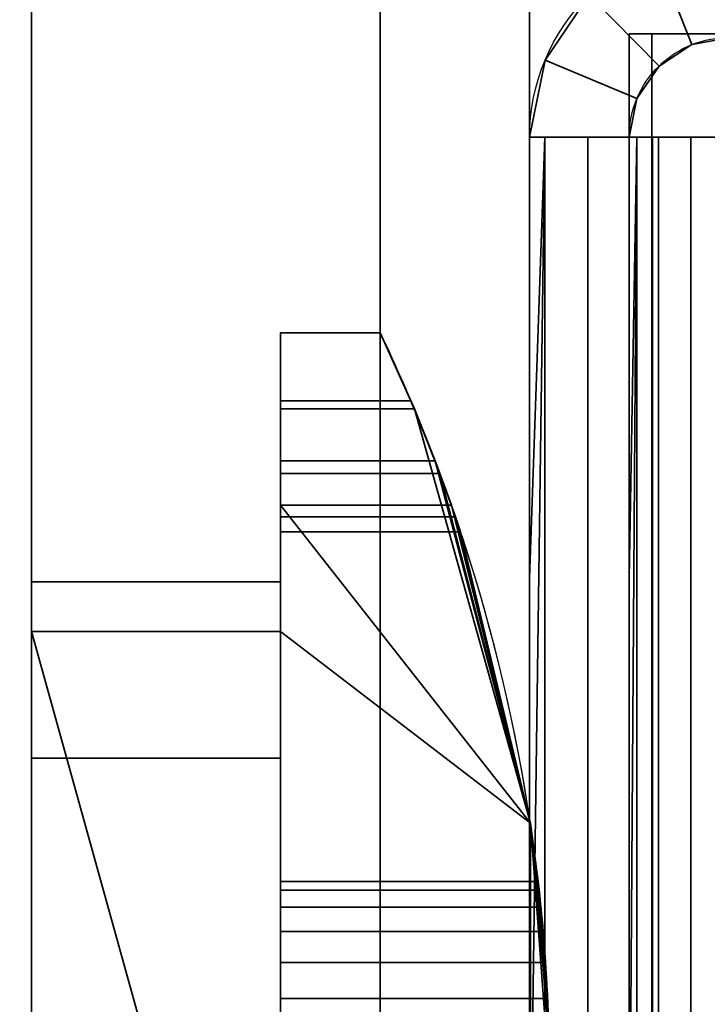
# Model space of a CAD drawing. Header units: millimetres. Extents: x -603 to 3703, y -120 to 193.
# Tile 571 of 656: x 1984 to 1991, y -26 to -16. Entities that reach past the tile are written whole.
import ezdxf

# ---------------------------------------------------------------- set-up
doc = ezdxf.new("R2010")
doc.units = ezdxf.units.MM
doc.layers.add('152', color=7, linetype='Continuous', true_color=0xffffff)

# ---------------------------------------------------------------- blocks, each defined once
blk = doc.blocks.new('UG_SURFACE_002')
at = {"layer": '152', "color": 252, "linetype": 'Continuous', "lineweight": 35}
for points in [[(2177.5, -35, 2213.0001), (2177.5, 174.4, 2213.0001), (822.5, 174.4, 2213.0001), (822.5, -35, 2213.0001)], [(972.5, -35, 2063), (972.5, 174.4, 2063), (2027.4999, 174.4, 2063), (2027.4999, -35, 2063)]]:
    blk.add_3dface(points, dxfattribs=at)
blk = doc.blocks.new('UG_SURFACE_085')
at = {"layer": '152', "color": 43, "linetype": 'Continuous', "lineweight": 35}
for points in [[(1016, -49, 2017), (1984, -49, 2017), (1984, 0, 2017), (1016, 0, 2017)], [(1984, 0, 2), (1984, 0, 2017), (1984, -22, 27), (1984, -22, 25)], [(1984, 0, 2017), (1984, -49, 2017), (1984, -32, 27), (1984, -22, 27)], [(1984, 0, 2), (1984, -22, 25), (1984, -22.5, 24)], [(1984, -22.5, 24), (1984, -22.5, 14), (1984, -2), (1984, 0, 2)], [(1016, -47), (1016, -2), (1984, -2), (1984, -47)], [(1984, -47), (1984, -2), (1984, -22.5, 14), (1984, -31.5, 14)], [(1987.8434, -20.2654, 15.8478), (1986.5, -20.2654, 15.8478), (1986.5, -19.5, 16), (1987.5, -19.5, 16)], [(1987.5, -19.5, 27), (1986.5, -19.5, 27), (1986.5, -20.184, 27.1206), (1987.8089, -20.184, 27.1206)], [(1987.5, -19.5, 27), (1987.5, -19.5, 16), (1986.5, -19.5, 16), (1986.5, -19.5, 27)], [(1986.5, -19.5, 27), (1986.5, -22.5, 24), (1986.5, -22, 25)], [(1986.5, -20.184, 27.1206), (1986.5, -19.5, 27), (1986.5, -22, 25)], [(1986.5, -22.5, 24), (1986.5, -19.5, 27), (1986.5, -19.5, 16), (1986.5, -20.2654, 15.8478)], [(1987.8089, -20.184, 27.1206), (1987.8434, -20.2654, 15.8478), (1987.5, -19.5, 16)], [(1987.5, -19.5, 16), (1987.5, -19.5, 27), (1987.8089, -20.184, 27.1206)], [(1987.8089, -20.184, 27.1206), (1986.5, -20.184, 27.1206), (1986.5, -20.7856, 27.4679), (1988.052, -20.7856, 27.4679)], [(1986.5, -20.7856, 27.4679), (1986.5, -20.184, 27.1206), (1986.5, -22, 25)], [(1988.1006, -20.9142, 15.4142), (1986.5, -20.9142, 15.4142), (1986.5, -20.2654, 15.8478), (1987.8434, -20.2654, 15.8478)], [(1986.5, -22.5, 24), (1986.5, -20.2654, 15.8478), (1986.5, -20.9142, 15.4142)], [(1987.8089, -20.184, 27.1206), (1988.052, -20.7856, 27.4679), (1987.8434, -20.2654, 15.8478)], [(1989.0083, -24.4247, 28), (1987.8434, -20.2654, 15.8478), (1988.052, -20.7856, 27.4679)], [(1989.0083, -24.4247, 28), (1988.1006, -20.9142, 15.4142), (1987.8434, -20.2654, 15.8478)], [(1988.052, -20.7856, 27.4679), (1986.5, -20.7856, 27.4679), (1986.5, -21.232, 28), (1988.2158, -21.232, 28)], [(1986.5, -22, 25), (1986.5, -22, 27), (1986.5, -21.232, 28), (1986.5, -20.7856, 27.4679)], [(1988.052, -20.7856, 27.4679), (1988.2158, -21.232, 28), (1989.0083, -24.4247, 28)], [(1988.256, -21.3478, 14.7654), (1986.5, -21.3478, 14.7654), (1986.5, -20.9142, 15.4142), (1988.1006, -20.9142, 15.4142)], [(1986.5, -20.9142, 15.4142), (1986.5, -21.3478, 14.7654), (1986.5, -22.5, 14), (1986.5, -22.5, 24)], [(1988.256, -21.3478, 14.7654), (1988.1006, -20.9142, 15.4142), (1989.0083, -24.4247, 28)], [(1986.5, -21.232, 28), (1986.5, -32.7679, 28), (1989.0083, -29.5753, 28), (1989.0083, -24.4247, 28)], [(1989.0083, -24.4247, 28), (1988.2158, -21.232, 28), (1986.5, -21.232, 28)], [(1986.5, -32.7679, 28), (1986.5, -21.232, 28), (1986.5, -22, 27), (1986.5, -32, 27)], [(1988.3076, -21.5, 14), (1986.5, -21.5, 14), (1986.5, -21.3478, 14.7654), (1988.256, -21.3478, 14.7654)], [(1986.5, -21.3478, 14.7654), (1986.5, -21.5, 14), (1986.5, -22.5, 14)], [(1989.0083, -24.4247, 28), (1989.0083, -24.4247, 14), (1988.256, -21.3478, 14.7654)], [(1989.0083, -24.4247, 14), (1988.3076, -21.5, 14), (1988.256, -21.3478, 14.7654)], [(1986.5, -22.5, 14), (1986.5, -21.5, 14), (1988.3076, -21.5, 14), (1989.0083, -24.4247, 14)], [(1984, -22, 27), (1984, -32, 27), (1986.5, -32, 27), (1986.5, -22, 27)], [(1984, -22, 25), (1984, -22, 27), (1986.5, -22, 27), (1986.5, -22, 25)], [(1984, -23.7724, 25), (1984, -22, 25), (1986.5, -22, 25), (1986.5, -23.7724, 25)], [(1984, -22, 25), (1984, -23.7724, 25), (1984, -23.7724, 24), (1984, -22.5, 24)], [(1986.5, -22.5, 24), (1986.5, -23.7724, 24), (1986.5, -23.7724, 25), (1986.5, -22, 25)], [(1986.5, -31.5, 14), (1984, -22.5, 14), (1986.5, -22.5, 14)], [(1986.5, -31.5, 14), (1984, -31.5, 14), (1984, -22.5, 14)], [(1984, -22.5, 24), (1984, -23.7724, 24), (1986.5, -23.7724, 24), (1986.5, -22.5, 24)], [(1984, -22.5, 14), (1984, -22.5, 24), (1986.5, -22.5, 24), (1986.5, -22.5, 14)], [(1986.5, -22.5, 14), (1989.0083, -24.4247, 14), (1989.0083, -29.5753, 14), (1986.5, -31.5, 14)], [(1984, -23.7724, 24), (1984, -23.7724, 25), (1986.5, -23.7724, 25), (1986.5, -23.7724, 24)], [(1989.0083, -24.4247, 28), (1989.0957, -25.0979, 22.118), (1989.0859, -25.011, 21.2909)], [(1989.2, -27, 23.5), (1989.0083, -24.4247, 28), (1989.0083, -29.5753, 28)], [(1989.2, -27, 23.5), (1989.1809, -26.1865, 23.3271), (1989.0083, -24.4247, 28)], [(1989.1809, -26.1865, 23.3271), (1989.1363, -25.5137, 22.8383), (1989.0083, -24.4247, 28)], [(1989.1363, -25.5137, 22.8383), (1989.0957, -25.0979, 22.118), (1989.0083, -24.4247, 28)], [(1989.0083, -24.4247, 14), (1989.1602, -25.8244, 19.882), (1989.195, -26.5842, 19.5437)], [(1989.195, -26.5842, 19.5437), (1989.195, -27.4158, 19.5437), (1989.0083, -29.5753, 14), (1989.0083, -24.4247, 14)], [(1989.0083, -24.4247, 14), (1989.0859, -25.011, 21.2909), (1989.1136, -25.2679, 20.5)], [(1989.1136, -25.2679, 20.5), (1989.1602, -25.8244, 19.882), (1989.0083, -24.4247, 14)], [(1989.0859, -25.011, 21.2909), (1989.0083, -24.4247, 14), (1989.0083, -24.4247, 28)], [(1986.5, -25.2679, 20.5), (1986.5, -25.011, 21.2909), (1986.5, -25.0979, 22.118), (1986.5, -27, 21.5)], [(1989.0957, -25.0979, 22.118), (1986.5, -25.0979, 22.118), (1986.5, -25.011, 21.2909), (1989.0859, -25.011, 21.2909)], [(1989.0859, -25.011, 21.2909), (1986.5, -25.011, 21.2909), (1986.5, -25.2679, 20.5), (1989.1136, -25.2679, 20.5)], [(1986.5, -25.0979, 22.118), (1986.5, -25.5137, 22.8383), (1986.5, -26.1865, 23.3271), (1986.5, -27, 21.5)], [(1989.1363, -25.5137, 22.8383), (1986.5, -25.5137, 22.8383), (1986.5, -25.0979, 22.118), (1989.0957, -25.0979, 22.118)], [(1986.5, -26.5842, 19.5437), (1986.5, -25.8244, 19.882), (1986.5, -25.2679, 20.5), (1986.5, -27, 21.5)], [(1989.1136, -25.2679, 20.5), (1986.5, -25.2679, 20.5), (1986.5, -25.8244, 19.882), (1989.1602, -25.8244, 19.882)], [(1989.1809, -26.1865, 23.3271), (1986.5, -26.1865, 23.3271), (1986.5, -25.5137, 22.8383), (1989.1363, -25.5137, 22.8383)], [(1989.1602, -25.8244, 19.882), (1986.5, -25.8244, 19.882), (1986.5, -26.5842, 19.5437), (1989.195, -26.5842, 19.5437)], [(1986.5, -26.1865, 23.3271), (1986.5, -27, 23.5), (1986.5, -27.8135, 23.3271), (1986.5, -27, 21.5)], [(1989.2, -27, 23.5), (1986.5, -27, 23.5), (1986.5, -26.1865, 23.3271), (1989.1809, -26.1865, 23.3271)]]:
    blk.add_3dface(points, dxfattribs=at)
blk = doc.blocks.new('UG_SURFACE_089')
at = {"layer": '152', "color": 252, "linetype": 'Continuous', "lineweight": 35}
for points in [[(1011, -46.92, 2022.5), (1989, -46.92, 2022.5), (1989, 14.42, 2022.5), (1011, 14.42, 2022.5)], [(1012.5, -46.92, 2020.9999), (1012.5, 14.42, 2020.9999), (1987.5, 14.42, 2020.9999), (1987.5, -46.92, 2020.9999)], [(1989, 14.42, 2022.5), (1989, -46.92, 2022.5), (1987.5, -46.92, 2020.9999), (1987.5, 14.42, 2020.9999)]]:
    blk.add_3dface(points, dxfattribs=at)
blk = doc.blocks.new('UG_SURFACE_090')
at = {"layer": '152', "color": 252, "linetype": 'Continuous', "lineweight": 35}
for points in [[(1987.5, -46.92, 2020.9999), (1987.5, 14.42, 2020.9999), (1987.5, 14.42, -7), (1987.5, -46.92, -7)], [(1987.5, -46.92, -7), (1987.5, 14.42, -7), (1989, 14.42, -7), (1989, -46.92, -7)], [(1989, -46.92, 2022.5), (1989, 14.42, 2022.5), (1987.5, 14.42, 2020.9999), (1987.5, -46.92, 2020.9999)], [(1989, -46.92, 2022.5), (1989, -46.92, -7), (1989, 14.42, -7), (1989, 14.42, 2022.5)]]:
    blk.add_3dface(points, dxfattribs=at)
blk = doc.blocks.new('UG_SURFACE_105')
at = {"layer": '152', "color": 252, "linetype": 'Continuous', "lineweight": 35}
for points in [[(1990.2589, -15.6776, 1712), (1991.0349, -15.5355, 1712), (1991.0175, -16.5354, 1712), (1990.6294, -16.6064, 1712)], [(1990.6294, -16.6064, 1848), (1991.0175, -16.5354, 1848), (1991.0349, -15.5355, 1848), (1990.2589, -15.6776, 1848)], [(1989.5982, -16.1087, 1712), (1990.2589, -15.6776, 1712), (1990.6294, -16.6064, 1712), (1990.2991, -16.822, 1712)], [(1990.2991, -16.822, 1848), (1990.6294, -16.6064, 1848), (1990.2589, -15.6776, 1848), (1989.5982, -16.1087, 1848)], [(1989.1557, -16.7618, 1712), (1989.1557, -16.7618, 1848), (1989.5982, -16.1087, 1848), (1989.5982, -16.1087, 1712)], [(1990.2991, -16.822, 1712), (1990.0779, -17.1485, 1712), (1989.1557, -16.7618, 1712), (1989.5982, -16.1087, 1712)], [(1989.5982, -16.1087, 1848), (1989.1557, -16.7618, 1848), (1990.0779, -17.1485, 1848), (1990.2991, -16.822, 1848)], [(1990.6294, -16.6064, 1712), (1990.6294, -16.6064, 1848), (1990.2991, -16.822, 1848), (1990.2991, -16.822, 1712)], [(1991.0175, -16.5354, 1712), (1991.0175, -16.5354, 1848), (1990.6294, -16.6064, 1848), (1990.6294, -16.6064, 1712)], [(1989.1557, -16.7618, 1848), (1989, -17.5352, 1818.2499), (1989, -17.5352, 1828.3499)], [(1989.1557, -16.7618, 1848), (1989, -17.5352, 1794), (1989, -17.5352, 1818.2499)], [(1989.1557, -16.7618, 1848), (1989.1557, -16.7618, 1712), (1989, -17.5352, 1766), (1989, -17.5352, 1794)], [(1989.1557, -16.7618, 1712), (1989, -17.5352, 1741.75), (1989, -17.5352, 1766)], [(1989.1557, -16.7618, 1712), (1989, -17.5352, 1731.65), (1989, -17.5352, 1741.75)], [(1989.1557, -16.7618, 1712), (1989, -17.5352, 1715.1999), (1989, -17.5352, 1731.65)], [(1989.1557, -16.7618, 1712), (1989, -17.5352, 1712), (1989, -17.5352, 1715.1999)], [(1989, -17.5352, 1828.3499), (1989, -17.5352, 1848), (1989.1557, -16.7618, 1848)], [(1990.0779, -17.1485, 1712), (1990, -17.5352, 1712), (1989, -17.5352, 1712), (1989.1557, -16.7618, 1712)], [(1989.1557, -16.7618, 1848), (1989, -17.5352, 1848), (1990, -17.5352, 1848), (1990.0779, -17.1485, 1848)], [(1990.2991, -16.822, 1712), (1990.2991, -16.822, 1848), (1990.0779, -17.1485, 1848), (1990.0779, -17.1485, 1712)], [(1990.0779, -17.1485, 1712), (1990, -17.5352, 1731.65), (1990, -17.5352, 1715.1999)], [(1990.0779, -17.1485, 1712), (1990, -17.5352, 1741.75), (1990, -17.5352, 1731.65)], [(1990.0779, -17.1485, 1712), (1990, -17.5352, 1766), (1990, -17.5352, 1741.75)], [(1990.0779, -17.1485, 1712), (1990.0779, -17.1485, 1848), (1990, -17.5352, 1794), (1990, -17.5352, 1766)], [(1990.0779, -17.1485, 1848), (1990, -17.5352, 1818.2499), (1990, -17.5352, 1794)], [(1990.0779, -17.1485, 1848), (1990, -17.5352, 1828.3499), (1990, -17.5352, 1818.2499)], [(1990.0779, -17.1485, 1848), (1990, -17.5352, 1848), (1990, -17.5352, 1828.3499)], [(1990, -17.5352, 1715.1999), (1990, -17.5352, 1712), (1990.0779, -17.1485, 1712)], [(1989, -21.9676, 1848), (1989, -17.5352, 1848), (1989, -17.5352, 1828.3499), (1989, -21.9676, 1828.3499)], [(1989, -21.9676, 1828.3499), (1989, -17.5352, 1828.3499), (1989, -17.5352, 1818.2499), (1989, -21.9676, 1818.2499)], [(1989, -21.9676, 1818.2499), (1989, -17.5352, 1818.2499), (1989, -17.5352, 1794), (1989, -21.9676, 1794)], [(1989, -21.9676, 1794), (1989, -17.5352, 1794), (1989, -17.5352, 1766), (1989, -21.9676, 1766)], [(1989, -21.9676, 1766), (1989, -17.5352, 1766), (1989, -17.5352, 1741.75), (1989, -21.9676, 1741.75)], [(1989, -21.9676, 1741.75), (1989, -17.5352, 1741.75), (1989, -17.5352, 1731.65), (1989, -21.9676, 1731.65)], [(1989, -21.9676, 1731.65), (1989, -17.5352, 1731.65), (1989, -17.5352, 1715.1999), (1989, -21.9676, 1715.1999)], [(1989, -21.9676, 1715.1999), (1989, -17.5352, 1715.1999), (1989, -17.5352, 1712), (1989, -21.9676, 1712)], [(1989.1522, -46.5, 1848.7654), (1989.1522, -17.5352, 1848.7654), (1989, -28.75, 1848), (1989, -35, 1848)], [(1989.1522, -17.5352, 1848.7654), (1989, -21.9676, 1848), (1989, -28.75, 1848)], [(1989.1522, -17.5352, 1848.7654), (1989, -17.5352, 1848), (1989, -21.9676, 1848)], [(1990.0761, -17.5352, 1848.3827), (1990, -17.5352, 1848), (1989, -17.5352, 1848), (1989.1522, -17.5352, 1848.7654)], [(1989.1522, -17.5352, 1711.2347), (1989, -28.75, 1712), (1989, -21.9676, 1712)], [(1989.1522, -17.5352, 1711.2347), (1989.1522, -46.5, 1711.2347), (1989, -35, 1712), (1989, -28.75, 1712)], [(1989, -21.9676, 1712), (1989, -17.5352, 1712), (1989.1522, -17.5352, 1711.2347)], [(1989.1522, -17.5352, 1711.2347), (1989, -17.5352, 1712), (1990, -17.5352, 1712), (1990.0761, -17.5352, 1711.6174)], [(1989.1522, -17.5352, 1848.7654), (1989.1522, -46.5, 1848.7654), (1989.5858, -46.5, 1849.4142), (1989.5858, -17.5352, 1849.4142)], [(1989.1522, -17.5352, 1848.7654), (1989.5858, -17.5352, 1849.4142), (1990.2929, -17.5352, 1848.7071), (1990.0761, -17.5352, 1848.3827)], [(1989.1522, -46.5, 1711.2347), (1989.1522, -17.5352, 1711.2347), (1989.5858, -17.5352, 1710.5858), (1989.5858, -46.5, 1710.5858)], [(1990.0761, -17.5352, 1711.6174), (1990.2929, -17.5352, 1711.2929), (1989.5858, -17.5352, 1710.5858), (1989.1522, -17.5352, 1711.2347)], [(1989.5858, -17.5352, 1849.4142), (1989.5858, -46.5, 1849.4142), (1990.2346, -46.5, 1849.8478), (1990.2346, -17.5352, 1849.8478)], [(1990.6173, -17.5352, 1848.9239), (1990.2929, -17.5352, 1848.7071), (1989.5858, -17.5352, 1849.4142), (1990.2346, -17.5352, 1849.8478)], [(1989.5858, -46.5, 1710.5858), (1989.5858, -17.5352, 1710.5858), (1990.2346, -17.5352, 1710.1523), (1990.2346, -46.5, 1710.1523)], [(1990.2346, -17.5352, 1710.1523), (1989.5858, -17.5352, 1710.5858), (1990.2929, -17.5352, 1711.2929), (1990.6173, -17.5352, 1711.0761)], [(1990.0761, -17.5352, 1848.3827), (1990, -28.75, 1848), (1990, -21.9676, 1848)], [(1990.0761, -17.5352, 1848.3827), (1990.0761, -46.5, 1848.3827), (1990, -35, 1848), (1990, -28.75, 1848)], [(1990, -21.9676, 1848), (1990, -17.5352, 1848), (1990.0761, -17.5352, 1848.3827)], [(1990, -21.9676, 1712), (1990, -17.5352, 1712), (1990, -17.5352, 1715.1999), (1990, -21.9676, 1715.1999)], [(1990, -21.9676, 1715.1999), (1990, -17.5352, 1715.1999), (1990, -17.5352, 1731.65), (1990, -21.9676, 1731.65)], [(1990, -21.9676, 1731.65), (1990, -17.5352, 1731.65), (1990, -17.5352, 1741.75), (1990, -21.9676, 1741.75)], [(1990, -21.9676, 1741.75), (1990, -17.5352, 1741.75), (1990, -17.5352, 1766), (1990, -21.9676, 1766)], [(1990, -21.9676, 1766), (1990, -17.5352, 1766), (1990, -17.5352, 1794), (1990, -21.9676, 1794)], [(1990, -21.9676, 1794), (1990, -17.5352, 1794), (1990, -17.5352, 1818.2499), (1990, -21.9676, 1818.2499)], [(1990, -21.9676, 1818.2499), (1990, -17.5352, 1818.2499), (1990, -17.5352, 1828.3499), (1990, -21.9676, 1828.3499)], [(1990, -21.9676, 1828.3499), (1990, -17.5352, 1828.3499), (1990, -17.5352, 1848), (1990, -21.9676, 1848)], [(1990.0761, -46.5, 1711.6174), (1990.0761, -17.5352, 1711.6174), (1990, -28.75, 1712), (1990, -35, 1712)], [(1990.0761, -17.5352, 1711.6174), (1990, -21.9676, 1712), (1990, -28.75, 1712)], [(1990.0761, -17.5352, 1711.6174), (1990, -17.5352, 1712), (1990, -21.9676, 1712)], [(1990.2929, -17.5352, 1848.7071), (1990.2929, -46.5, 1848.7071), (1990.0761, -46.5, 1848.3827), (1990.0761, -17.5352, 1848.3827)], [(1990.2929, -46.5, 1711.2929), (1990.2929, -17.5352, 1711.2929), (1990.0761, -17.5352, 1711.6174), (1990.0761, -46.5, 1711.6174)], [(1990.2346, -17.5352, 1849.8478), (1990.2346, -46.5, 1849.8478), (1991.0001, -46.5, 1850), (1991.0001, -17.5352, 1850)], [(1991.0001, -17.5352, 1849), (1990.6173, -17.5352, 1848.9239), (1990.2346, -17.5352, 1849.8478), (1991.0001, -17.5352, 1850)], [(1990.2346, -46.5, 1710.1523), (1990.2346, -17.5352, 1710.1523), (1991.0001, -17.5352, 1710), (1991.0001, -46.5, 1710)], [(1991.0001, -17.5352, 1710), (1990.2346, -17.5352, 1710.1523), (1990.6173, -17.5352, 1711.0761), (1991.0001, -17.5352, 1711)], [(1990.6173, -17.5352, 1848.9239), (1990.6173, -46.5, 1848.9239), (1990.2929, -46.5, 1848.7071), (1990.2929, -17.5352, 1848.7071)], [(1990.6173, -46.5, 1711.0761), (1990.6173, -17.5352, 1711.0761), (1990.2929, -17.5352, 1711.2929), (1990.2929, -46.5, 1711.2929)], [(1991.0001, -17.5352, 1849), (1991.0001, -46.5, 1849), (1990.6173, -46.5, 1848.9239), (1990.6173, -17.5352, 1848.9239)], [(1991.0001, -46.5, 1711), (1991.0001, -17.5352, 1711), (1990.6173, -17.5352, 1711.0761), (1990.6173, -46.5, 1711.0761)], [(1989, -21.9676, 1848), (1989, -26.5224, 1837.1643), (1989, -27.4695, 1839.2916)], [(1989, -21.9676, 1848), (1989, -21.9676, 1828.3499), (1989, -26.5224, 1834.8356), (1989, -26.5224, 1837.1643)], [(1989, -21.9676, 1828.3499), (1989, -28.75, 1828.3499), (1989, -28.75, 1831.5555), (1989, -27.4695, 1832.7084)], [(1989, -27.4695, 1832.7084), (1989, -26.5224, 1834.8356), (1989, -21.9676, 1828.3499)], [(1989, -21.9676, 1731.65), (1989, -26.5224, 1725.1643), (1989, -27.4695, 1727.2916)], [(1989, -21.9676, 1731.65), (1989, -21.9676, 1715.1999), (1989, -26.5224, 1722.8357), (1989, -26.5224, 1725.1643)], [(1989, -21.9676, 1715.1999), (1989, -28.75, 1715.1999), (1989, -28.75, 1719.5555), (1989, -27.4695, 1720.7084)], [(1989, -27.4695, 1720.7084), (1989, -26.5224, 1722.8357), (1989, -21.9676, 1715.1999)], [(1989, -21.9676, 1818.2499), (1989, -21.9676, 1794), (1989, -28.642, 1806.6486), (1989, -28.5, 1808)], [(1989, -21.9676, 1794), (1989, -28.75, 1794), (1989, -28.75, 1806.4061), (1989, -28.642, 1806.6486)], [(1989, -28.5, 1808), (1989, -28.642, 1809.3514), (1989, -21.9676, 1818.2499)], [(1989, -21.9676, 1741.75), (1989, -28.642, 1750.6486), (1989, -28.5, 1752)], [(1989, -21.9676, 1741.75), (1989, -28.75, 1741.75), (1989, -28.75, 1750.4061), (1989, -28.642, 1750.6486)], [(1989, -28.5, 1752), (1989, -28.642, 1753.3514), (1989, -21.9676, 1766), (1989, -21.9676, 1741.75)], [(1989, -21.9676, 1766), (1989, -28.642, 1778.6486), (1989, -28.5, 1780)], [(1989, -21.9676, 1766), (1989, -28.75, 1766), (1989, -28.75, 1778.4061), (1989, -28.642, 1778.6486)], [(1989, -28.5, 1780), (1989, -28.642, 1781.3514), (1989, -21.9676, 1794), (1989, -21.9676, 1766)], [(1989, -28.642, 1781.3514), (1989, -28.75, 1781.5939), (1989, -28.75, 1794), (1989, -21.9676, 1794)], [(1989, -28.642, 1753.3514), (1989, -28.75, 1753.5939), (1989, -28.75, 1766), (1989, -21.9676, 1766)], [(1989, -28.642, 1809.3514), (1989, -28.75, 1809.5939), (1989, -28.75, 1818.2499), (1989, -21.9676, 1818.2499)], [(1989, -27.4695, 1727.2916), (1989, -28.75, 1728.4446), (1989, -28.75, 1731.65), (1989, -21.9676, 1731.65)], [(1989, -27.4695, 1839.2916), (1989, -28.75, 1840.4446), (1989, -28.75, 1848), (1989, -21.9676, 1848)], [(1989, -28.75, 1828.3499), (1989, -21.9676, 1828.3499), (1989, -21.9676, 1818.2499), (1989, -28.75, 1818.2499)], [(1989, -28.75, 1741.75), (1989, -21.9676, 1741.75), (1989, -21.9676, 1731.65), (1989, -28.75, 1731.65)], [(1989, -28.75, 1715.1999), (1989, -21.9676, 1715.1999), (1989, -21.9676, 1712), (1989, -28.75, 1712)], [(1990, -21.9676, 1828.3499), (1990, -26.5224, 1834.8356), (1990, -27.4695, 1832.7084)], [(1990, -21.9676, 1828.3499), (1990, -21.9676, 1848), (1990, -26.5224, 1837.1643), (1990, -26.5224, 1834.8356)], [(1990, -21.9676, 1848), (1990, -28.75, 1848), (1990, -28.75, 1840.4446), (1990, -27.4695, 1839.2916)], [(1990, -27.4695, 1839.2916), (1990, -26.5224, 1837.1643), (1990, -21.9676, 1848)], [(1990, -21.9676, 1715.1999), (1990, -26.5224, 1722.8357), (1990, -27.4695, 1720.7084)], [(1990, -21.9676, 1715.1999), (1990, -21.9676, 1731.65), (1990, -26.5224, 1725.1643), (1990, -26.5224, 1722.8357)], [(1990, -21.9676, 1731.65), (1990, -28.75, 1731.65), (1990, -28.75, 1728.4446), (1990, -27.4695, 1727.2916)], [(1990, -27.4695, 1727.2916), (1990, -26.5224, 1725.1643), (1990, -21.9676, 1731.65)], [(1990, -21.9676, 1794), (1990, -21.9676, 1818.2499), (1990, -28.642, 1809.3514), (1990, -28.642, 1806.6486)], [(1990, -21.9676, 1818.2499), (1990, -28.75, 1818.2499), (1990, -28.75, 1809.5939), (1990, -28.642, 1809.3514)], [(1990, -21.9676, 1741.75), (1990, -21.9676, 1766), (1990, -28.642, 1753.3514), (1990, -28.642, 1750.6486)], [(1990, -21.9676, 1766), (1990, -28.75, 1766), (1990, -28.75, 1753.5939), (1990, -28.642, 1753.3514)], [(1990, -21.9676, 1766), (1990, -21.9676, 1794), (1990, -28.642, 1781.3514), (1990, -28.642, 1778.6486)], [(1990, -21.9676, 1794), (1990, -28.75, 1794), (1990, -28.75, 1781.5939), (1990, -28.642, 1781.3514)], [(1990, -28.642, 1778.6486), (1990, -28.75, 1778.4061), (1990, -28.75, 1766), (1990, -21.9676, 1766)], [(1990, -28.642, 1750.6486), (1990, -28.75, 1750.4061), (1990, -28.75, 1741.75), (1990, -21.9676, 1741.75)], [(1990, -28.642, 1806.6486), (1990, -28.75, 1806.4061), (1990, -28.75, 1794), (1990, -21.9676, 1794)], [(1990, -27.4695, 1720.7084), (1990, -28.75, 1719.5555), (1990, -28.75, 1715.1999), (1990, -21.9676, 1715.1999)], [(1990, -27.4695, 1832.7084), (1990, -28.75, 1831.5555), (1990, -28.75, 1828.3499), (1990, -21.9676, 1828.3499)], [(1990, -28.75, 1712), (1990, -21.9676, 1712), (1990, -21.9676, 1715.1999), (1990, -28.75, 1715.1999)], [(1990, -28.75, 1731.65), (1990, -21.9676, 1731.65), (1990, -21.9676, 1741.75), (1990, -28.75, 1741.75)], [(1990, -28.75, 1818.2499), (1990, -21.9676, 1818.2499), (1990, -21.9676, 1828.3499), (1990, -28.75, 1828.3499)]]:
    blk.add_3dface(points, dxfattribs=at)
blk = doc.blocks.new('UG_SURFACE_110')
at = {"layer": '152', "color": 252, "linetype": 'Continuous', "lineweight": 35}
for points in [[(1990.2284, -45.5, 1708.148), (1990.2284, -16.5, 1708.148), (1990, -16.5, 1707), (1990, -45.5, 1707)], [(1990, -16.5, 1707), (1990.2284, -16.5, 1708.148), (1992.0762, -16.5, 1707.3827), (1992, -16.5, 1707)], [(1992, -16.5, 1707), (1992, -16.5, 1684.9999), (1990, -16.5, 1684.9999), (1990, -16.5, 1707)], [(1990, -45.5, 1707), (1990, -16.5, 1707), (1990, -16.5, 1684.9999), (1990, -45.5, 1684.9999)], [(1990, -45.5, 1684.9999), (1990, -16.5, 1684.9999), (1992, -16.5, 1684.9999), (1992, -45.5, 1684.9999)], [(1990, -45.5, 1853), (1990, -16.5, 1853), (1990.2284, -16.5, 1851.8519), (1990.2284, -45.5, 1851.8519)], [(1990, -16.5, 1853), (1990, -16.5, 1875), (1992, -16.5, 1875), (1992, -16.5, 1853)], [(1992, -16.5, 1853), (1992.0762, -16.5, 1852.6173), (1990.2284, -16.5, 1851.8519), (1990, -16.5, 1853)], [(1990, -45.5, 1875), (1992, -45.5, 1875), (1992, -16.5, 1875), (1990, -16.5, 1875)], [(1990, -45.5, 1853), (1990, -45.5, 1875), (1990, -16.5, 1875), (1990, -16.5, 1853)], [(1990.8787, -45.5, 1709.1213), (1990.8787, -16.5, 1709.1213), (1990.2284, -16.5, 1708.148), (1990.2284, -45.5, 1708.148)], [(1990.2284, -16.5, 1708.148), (1990.8787, -16.5, 1709.1213), (1992.2929, -16.5, 1707.707), (1992.0762, -16.5, 1707.3827)], [(1990.2284, -45.5, 1851.8519), (1990.2284, -16.5, 1851.8519), (1990.8787, -16.5, 1850.8787), (1990.8787, -45.5, 1850.8787)], [(1992.0762, -16.5, 1852.6173), (1992.2929, -16.5, 1852.2929), (1990.8787, -16.5, 1850.8787), (1990.2284, -16.5, 1851.8519)]]:
    blk.add_3dface(points, dxfattribs=at)
blk = doc.blocks.new('UG_SURFACE_137')
at = {"layer": '152', "color": 252, "linetype": 'Continuous', "lineweight": 35}
for points in [[(1990.2589, -15.6776, 277), (1991.0349, -15.5355, 277), (1991.0175, -16.5354, 277), (1990.6294, -16.6064, 277)], [(1990.6294, -16.6064, 413), (1991.0175, -16.5354, 413), (1991.0349, -15.5355, 413), (1990.2589, -15.6776, 413)], [(1989.5982, -16.1087, 277), (1990.2589, -15.6776, 277), (1990.6294, -16.6064, 277), (1990.2991, -16.822, 277)], [(1990.2991, -16.822, 413), (1990.6294, -16.6064, 413), (1990.2589, -15.6776, 413), (1989.5982, -16.1087, 413)], [(1989.1557, -16.7618, 277), (1989.1557, -16.7618, 413), (1989.5982, -16.1087, 413), (1989.5982, -16.1087, 277)], [(1990.2991, -16.822, 277), (1990.0779, -17.1485, 277), (1989.1557, -16.7618, 277), (1989.5982, -16.1087, 277)], [(1989.5982, -16.1087, 413), (1989.1557, -16.7618, 413), (1990.0779, -17.1485, 413), (1990.2991, -16.822, 413)], [(1990.6294, -16.6064, 277), (1990.6294, -16.6064, 413), (1990.2991, -16.822, 413), (1990.2991, -16.822, 277)], [(1991.0175, -16.5354, 277), (1991.0175, -16.5354, 413), (1990.6294, -16.6064, 413), (1990.6294, -16.6064, 277)], [(1989.1557, -16.7618, 413), (1989, -17.5352, 383.25), (1989, -17.5352, 393.35)], [(1989.1557, -16.7618, 413), (1989, -17.5352, 359), (1989, -17.5352, 383.25)], [(1989.1557, -16.7618, 413), (1989.1557, -16.7618, 277), (1989, -17.5352, 331), (1989, -17.5352, 359)], [(1989.1557, -16.7618, 277), (1989, -17.5352, 306.75), (1989, -17.5352, 331)], [(1989.1557, -16.7618, 277), (1989, -17.5352, 296.65), (1989, -17.5352, 306.75)], [(1989.1557, -16.7618, 277), (1989, -17.5352, 280.2), (1989, -17.5352, 296.65)], [(1989.1557, -16.7618, 277), (1989, -17.5352, 277), (1989, -17.5352, 280.2)], [(1989, -17.5352, 393.35), (1989, -17.5352, 413), (1989.1557, -16.7618, 413)], [(1990.0779, -17.1485, 277), (1990, -17.5352, 277), (1989, -17.5352, 277), (1989.1557, -16.7618, 277)], [(1989.1557, -16.7618, 413), (1989, -17.5352, 413), (1990, -17.5352, 413), (1990.0779, -17.1485, 413)], [(1990.2991, -16.822, 277), (1990.2991, -16.822, 413), (1990.0779, -17.1485, 413), (1990.0779, -17.1485, 277)], [(1990.0779, -17.1485, 277), (1990, -17.5352, 296.65), (1990, -17.5352, 280.2)], [(1990.0779, -17.1485, 277), (1990, -17.5352, 306.75), (1990, -17.5352, 296.65)], [(1990.0779, -17.1485, 277), (1990, -17.5352, 331), (1990, -17.5352, 306.75)], [(1990.0779, -17.1485, 277), (1990.0779, -17.1485, 413), (1990, -17.5352, 359), (1990, -17.5352, 331)], [(1990.0779, -17.1485, 413), (1990, -17.5352, 383.25), (1990, -17.5352, 359)], [(1990.0779, -17.1485, 413), (1990, -17.5352, 393.35), (1990, -17.5352, 383.25)], [(1990.0779, -17.1485, 413), (1990, -17.5352, 413), (1990, -17.5352, 393.35)], [(1990, -17.5352, 280.2), (1990, -17.5352, 277), (1990.0779, -17.1485, 277)], [(1989, -21.9676, 413), (1989, -17.5352, 413), (1989, -17.5352, 393.35), (1989, -21.9676, 393.35)], [(1989, -21.9676, 393.35), (1989, -17.5352, 393.35), (1989, -17.5352, 383.25), (1989, -21.9676, 383.25)], [(1989, -21.9676, 383.25), (1989, -17.5352, 383.25), (1989, -17.5352, 359), (1989, -21.9676, 359)], [(1989, -21.9676, 359), (1989, -17.5352, 359), (1989, -17.5352, 331), (1989, -21.9676, 331)], [(1989, -21.9676, 331), (1989, -17.5352, 331), (1989, -17.5352, 306.75), (1989, -21.9676, 306.75)], [(1989, -21.9676, 306.75), (1989, -17.5352, 306.75), (1989, -17.5352, 296.65), (1989, -21.9676, 296.65)], [(1989, -21.9676, 296.65), (1989, -17.5352, 296.65), (1989, -17.5352, 280.2), (1989, -21.9676, 280.2)], [(1989, -21.9676, 280.2), (1989, -17.5352, 280.2), (1989, -17.5352, 277), (1989, -21.9676, 277)], [(1989.1522, -46.5, 413.7654), (1989.1522, -17.5352, 413.7654), (1989, -28.75, 413), (1989, -35, 413)], [(1989.1522, -17.5352, 413.7654), (1989, -21.9676, 413), (1989, -28.75, 413)], [(1989.1522, -17.5352, 413.7654), (1989, -17.5352, 413), (1989, -21.9676, 413)], [(1990.0761, -17.5352, 413.3827), (1990, -17.5352, 413), (1989, -17.5352, 413), (1989.1522, -17.5352, 413.7654)], [(1989.1522, -17.5352, 276.2346), (1989, -28.75, 277), (1989, -21.9676, 277)], [(1989.1522, -17.5352, 276.2346), (1989.1522, -46.5, 276.2346), (1989, -35, 277), (1989, -28.75, 277)], [(1989, -21.9676, 277), (1989, -17.5352, 277), (1989.1522, -17.5352, 276.2346)], [(1989.1522, -17.5352, 276.2346), (1989, -17.5352, 277), (1990, -17.5352, 277), (1990.0761, -17.5352, 276.6173)], [(1989.1522, -17.5352, 413.7654), (1989.1522, -46.5, 413.7654), (1989.5858, -46.5, 414.4142), (1989.5858, -17.5352, 414.4142)], [(1989.1522, -17.5352, 413.7654), (1989.5858, -17.5352, 414.4142), (1990.2929, -17.5352, 413.7071), (1990.0761, -17.5352, 413.3827)], [(1989.1522, -46.5, 276.2346), (1989.1522, -17.5352, 276.2346), (1989.5858, -17.5352, 275.5858), (1989.5858, -46.5, 275.5858)], [(1990.0761, -17.5352, 276.6173), (1990.2929, -17.5352, 276.2929), (1989.5858, -17.5352, 275.5858), (1989.1522, -17.5352, 276.2346)], [(1989.5858, -17.5352, 414.4142), (1989.5858, -46.5, 414.4142), (1990.2346, -46.5, 414.8478), (1990.2346, -17.5352, 414.8478)], [(1990.6173, -17.5352, 413.9239), (1990.2929, -17.5352, 413.7071), (1989.5858, -17.5352, 414.4142), (1990.2346, -17.5352, 414.8478)], [(1989.5858, -46.5, 275.5858), (1989.5858, -17.5352, 275.5858), (1990.2346, -17.5352, 275.1522), (1990.2346, -46.5, 275.1522)], [(1990.2346, -17.5352, 275.1522), (1989.5858, -17.5352, 275.5858), (1990.2929, -17.5352, 276.2929), (1990.6173, -17.5352, 276.0761)], [(1990.0761, -17.5352, 413.3827), (1990, -28.75, 413), (1990, -21.9676, 413)], [(1990.0761, -17.5352, 413.3827), (1990.0761, -46.5, 413.3827), (1990, -35, 413), (1990, -28.75, 413)], [(1990, -21.9676, 413), (1990, -17.5352, 413), (1990.0761, -17.5352, 413.3827)], [(1990, -21.9676, 277), (1990, -17.5352, 277), (1990, -17.5352, 280.2), (1990, -21.9676, 280.2)], [(1990, -21.9676, 280.2), (1990, -17.5352, 280.2), (1990, -17.5352, 296.65), (1990, -21.9676, 296.65)], [(1990, -21.9676, 296.65), (1990, -17.5352, 296.65), (1990, -17.5352, 306.75), (1990, -21.9676, 306.75)], [(1990, -21.9676, 306.75), (1990, -17.5352, 306.75), (1990, -17.5352, 331), (1990, -21.9676, 331)], [(1990, -21.9676, 331), (1990, -17.5352, 331), (1990, -17.5352, 359), (1990, -21.9676, 359)], [(1990, -21.9676, 359), (1990, -17.5352, 359), (1990, -17.5352, 383.25), (1990, -21.9676, 383.25)], [(1990, -21.9676, 383.25), (1990, -17.5352, 383.25), (1990, -17.5352, 393.35), (1990, -21.9676, 393.35)], [(1990, -21.9676, 393.35), (1990, -17.5352, 393.35), (1990, -17.5352, 413), (1990, -21.9676, 413)], [(1990.0761, -46.5, 276.6173), (1990.0761, -17.5352, 276.6173), (1990, -28.75, 277), (1990, -35, 277)], [(1990.0761, -17.5352, 276.6173), (1990, -21.9676, 277), (1990, -28.75, 277)], [(1990.0761, -17.5352, 276.6173), (1990, -17.5352, 277), (1990, -21.9676, 277)], [(1990.2929, -17.5352, 413.7071), (1990.2929, -46.5, 413.7071), (1990.0761, -46.5, 413.3827), (1990.0761, -17.5352, 413.3827)], [(1990.2929, -46.5, 276.2929), (1990.2929, -17.5352, 276.2929), (1990.0761, -17.5352, 276.6173), (1990.0761, -46.5, 276.6173)], [(1990.2346, -17.5352, 414.8478), (1990.2346, -46.5, 414.8478), (1991.0001, -46.5, 415), (1991.0001, -17.5352, 415)], [(1991.0001, -17.5352, 414), (1990.6173, -17.5352, 413.9239), (1990.2346, -17.5352, 414.8478), (1991.0001, -17.5352, 415)], [(1990.2346, -46.5, 275.1522), (1990.2346, -17.5352, 275.1522), (1991.0001, -17.5352, 275), (1991.0001, -46.5, 275)], [(1991.0001, -17.5352, 275), (1990.2346, -17.5352, 275.1522), (1990.6173, -17.5352, 276.0761), (1991.0001, -17.5352, 276)], [(1990.6173, -17.5352, 413.9239), (1990.6173, -46.5, 413.9239), (1990.2929, -46.5, 413.7071), (1990.2929, -17.5352, 413.7071)], [(1990.6173, -46.5, 276.0761), (1990.6173, -17.5352, 276.0761), (1990.2929, -17.5352, 276.2929), (1990.2929, -46.5, 276.2929)], [(1991.0001, -17.5352, 414), (1991.0001, -46.5, 414), (1990.6173, -46.5, 413.9239), (1990.6173, -17.5352, 413.9239)], [(1991.0001, -46.5, 276), (1991.0001, -17.5352, 276), (1990.6173, -17.5352, 276.0761), (1990.6173, -46.5, 276.0761)], [(1989, -21.9676, 413), (1989, -21.9676, 393.35), (1989, -26.5224, 399.8357), (1989, -26.5224, 402.1643)], [(1989, -21.9676, 393.35), (1989, -27.4695, 397.7084), (1989, -26.5224, 399.8357)], [(1989, -26.5224, 402.1643), (1989, -27.4695, 404.2916), (1989, -21.9676, 413)], [(1989, -21.9676, 393.35), (1989, -28.75, 393.35), (1989, -28.75, 396.5555), (1989, -27.4695, 397.7084)], [(1989, -21.9676, 296.65), (1989, -21.9676, 280.2), (1989, -26.5224, 287.8357), (1989, -26.5224, 290.1643)], [(1989, -21.9676, 280.2), (1989, -27.4695, 285.7084), (1989, -26.5224, 287.8357)], [(1989, -26.5224, 290.1643), (1989, -27.4695, 292.2916), (1989, -21.9676, 296.65)], [(1989, -21.9676, 280.2), (1989, -28.75, 280.2), (1989, -28.75, 284.5554), (1989, -27.4695, 285.7084)], [(1989, -21.9676, 383.25), (1989, -21.9676, 359), (1989, -28.642, 371.6486), (1989, -28.5, 373)], [(1989, -21.9676, 359), (1989, -28.75, 359), (1989, -28.75, 371.4061), (1989, -28.642, 371.6486)], [(1989, -28.5, 373), (1989, -28.642, 374.3514), (1989, -21.9676, 383.25)], [(1989, -21.9676, 306.75), (1989, -28.642, 315.6486), (1989, -28.5, 317)], [(1989, -21.9676, 306.75), (1989, -28.75, 306.75), (1989, -28.75, 315.4061), (1989, -28.642, 315.6486)], [(1989, -28.5, 317), (1989, -28.642, 318.3514), (1989, -21.9676, 331), (1989, -21.9676, 306.75)], [(1989, -21.9676, 359), (1989, -21.9676, 331), (1989, -28.642, 343.6486), (1989, -28.5, 345)], [(1989, -21.9676, 331), (1989, -28.75, 331), (1989, -28.75, 343.4061), (1989, -28.642, 343.6486)], [(1989, -28.5, 345), (1989, -28.642, 346.3514), (1989, -21.9676, 359)], [(1989, -28.642, 346.3514), (1989, -28.75, 346.5939), (1989, -28.75, 359), (1989, -21.9676, 359)], [(1989, -28.642, 318.3514), (1989, -28.75, 318.5939), (1989, -28.75, 331), (1989, -21.9676, 331)], [(1989, -28.642, 374.3514), (1989, -28.75, 374.5939), (1989, -28.75, 383.25), (1989, -21.9676, 383.25)], [(1989, -27.4695, 292.2916), (1989, -28.75, 293.4446), (1989, -28.75, 296.65), (1989, -21.9676, 296.65)], [(1989, -27.4695, 404.2916), (1989, -28.75, 405.4446), (1989, -28.75, 413), (1989, -21.9676, 413)], [(1989, -28.75, 393.35), (1989, -21.9676, 393.35), (1989, -21.9676, 383.25), (1989, -28.75, 383.25)], [(1989, -28.75, 306.75), (1989, -21.9676, 306.75), (1989, -21.9676, 296.65), (1989, -28.75, 296.65)], [(1989, -28.75, 280.2), (1989, -21.9676, 280.2), (1989, -21.9676, 277), (1989, -28.75, 277)], [(1990, -21.9676, 393.35), (1990, -21.9676, 413), (1990, -26.5224, 402.1643), (1990, -26.5224, 399.8357)], [(1990, -21.9676, 413), (1990, -27.4695, 404.2916), (1990, -26.5224, 402.1643)], [(1990, -26.5224, 399.8357), (1990, -27.4695, 397.7084), (1990, -21.9676, 393.35)], [(1990, -21.9676, 413), (1990, -28.75, 413), (1990, -28.75, 405.4446), (1990, -27.4695, 404.2916)], [(1990, -21.9676, 280.2), (1990, -21.9676, 296.65), (1990, -26.5224, 290.1643), (1990, -26.5224, 287.8357)], [(1990, -21.9676, 296.65), (1990, -27.4695, 292.2916), (1990, -26.5224, 290.1643)], [(1990, -21.9676, 296.65), (1990, -28.75, 296.65), (1990, -28.75, 293.4446), (1990, -27.4695, 292.2916)], [(1990, -26.5224, 287.8357), (1990, -27.4695, 285.7084), (1990, -21.9676, 280.2)], [(1990, -21.9676, 359), (1990, -21.9676, 383.25), (1990, -28.642, 374.3514), (1990, -28.642, 371.6486)], [(1990, -21.9676, 383.25), (1990, -28.75, 383.25), (1990, -28.75, 374.5939), (1990, -28.642, 374.3514)], [(1990, -21.9676, 306.75), (1990, -21.9676, 331), (1990, -28.642, 318.3514), (1990, -28.642, 315.6486)], [(1990, -21.9676, 331), (1990, -28.75, 331), (1990, -28.75, 318.5939), (1990, -28.642, 318.3514)], [(1990, -21.9676, 331), (1990, -21.9676, 359), (1990, -28.642, 346.3514), (1990, -28.642, 343.6486)], [(1990, -21.9676, 359), (1990, -28.75, 359), (1990, -28.75, 346.5939), (1990, -28.642, 346.3514)], [(1990, -28.642, 343.6486), (1990, -28.75, 343.4061), (1990, -28.75, 331), (1990, -21.9676, 331)], [(1990, -28.642, 315.6486), (1990, -28.75, 315.4061), (1990, -28.75, 306.75), (1990, -21.9676, 306.75)], [(1990, -28.642, 371.6486), (1990, -28.75, 371.4061), (1990, -28.75, 359), (1990, -21.9676, 359)], [(1990, -27.4695, 285.7084), (1990, -28.75, 284.5554), (1990, -28.75, 280.2), (1990, -21.9676, 280.2)], [(1990, -27.4695, 397.7084), (1990, -28.75, 396.5555), (1990, -28.75, 393.35), (1990, -21.9676, 393.35)], [(1990, -28.75, 277), (1990, -21.9676, 277), (1990, -21.9676, 280.2), (1990, -28.75, 280.2)], [(1990, -28.75, 296.65), (1990, -21.9676, 296.65), (1990, -21.9676, 306.75), (1990, -28.75, 306.75)], [(1990, -28.75, 383.25), (1990, -21.9676, 383.25), (1990, -21.9676, 393.35), (1990, -28.75, 393.35)]]:
    blk.add_3dface(points, dxfattribs=at)
blk = doc.blocks.new('UG_SURFACE_142')
at = {"layer": '152', "color": 252, "linetype": 'Continuous', "lineweight": 35}
for points in [[(1990.2284, -45.5, 273.1481), (1990.2284, -16.5, 273.1481), (1990, -16.5, 272), (1990, -45.5, 272)], [(1990, -16.5, 272), (1990.2284, -16.5, 273.1481), (1992.0762, -16.5, 272.3827), (1992, -16.5, 272)], [(1992, -16.5, 272), (1992, -16.5, 250), (1990, -16.5, 250), (1990, -16.5, 272)], [(1990, -45.5, 272), (1990, -16.5, 272), (1990, -16.5, 250), (1990, -45.5, 250)], [(1990, -45.5, 250), (1990, -16.5, 250), (1992, -16.5, 250), (1992, -45.5, 250)], [(1990, -45.5, 418), (1990, -16.5, 418), (1990.2284, -16.5, 416.8519), (1990.2284, -45.5, 416.8519)], [(1990, -16.5, 418), (1990, -16.5, 440), (1992, -16.5, 440), (1992, -16.5, 418)], [(1992, -16.5, 418), (1992.0762, -16.5, 417.6173), (1990.2284, -16.5, 416.8519), (1990, -16.5, 418)], [(1990, -45.5, 440), (1992, -45.5, 440), (1992, -16.5, 440), (1990, -16.5, 440)], [(1990, -45.5, 418), (1990, -45.5, 440), (1990, -16.5, 440), (1990, -16.5, 418)], [(1990.8787, -45.5, 274.1213), (1990.8787, -16.5, 274.1213), (1990.2284, -16.5, 273.1481), (1990.2284, -45.5, 273.1481)], [(1990.2284, -16.5, 273.1481), (1990.8787, -16.5, 274.1213), (1992.2929, -16.5, 272.7071), (1992.0762, -16.5, 272.3827)], [(1990.2284, -45.5, 416.8519), (1990.2284, -16.5, 416.8519), (1990.8787, -16.5, 415.8787), (1990.8787, -45.5, 415.8787)], [(1992.0762, -16.5, 417.6173), (1992.2929, -16.5, 417.2929), (1990.8787, -16.5, 415.8787), (1990.2284, -16.5, 416.8519)]]:
    blk.add_3dface(points, dxfattribs=at)

msp = doc.modelspace()

# ---------------------------------------------------------------- linework, layer by layer
at = {"layer": '152', "color": 252, "linetype": 'Continuous', "lineweight": -3, "true_color": 0x939598}
for p, q in [((1987.5, -46.92, -7), (1987.5, 14.42, -7)), ((1987.5, -46.92, 2021), (1987.5, 14.42, 2021)), ((1987.5, -46.92, 2021), (1987.5, 14.42, 2021)), ((1989, -46.92, 2022.5), (1989, 14.42, 2022.5)), ((1989, -46.92, -7), (1989, 14.42, -7)), ((1989, -46.92, 2022.5), (1989, 14.42, 2022.5)), ((1984, 0, 2017), (1984, -49, 2017)), ((1984, -2), (1984, -47)), ((1990, -16.5, 1707), (1990, -16.5, 1685)), ((1990, -45.5, 1875), (1990, -16.5, 1875)), ((1990, -45.5, 1707), (1990, -16.5, 1707)), ((1990, -16.5, 1875), (1990, -16.5, 1853)), ((1990, -16.5, 1685), (1992, -16.5, 1685)), ((1990, -45.5, 1853), (1990, -16.5, 1853)), ((1990, -16.5, 1875), (1992, -16.5, 1875)), ((1990, -45.5, 1685), (1990, -16.5, 1685)), ((1990, -45.5, 250), (1990, -16.5, 250)), ((1990, -16.5, 440), (1990, -16.5, 418)), ((1990, -45.5, 272), (1990, -16.5, 272)), ((1990, -16.5, 440), (1992, -16.5, 440)), ((1990, -16.5, 272), (1990, -16.5, 250)), ((1990, -45.5, 440), (1990, -16.5, 440)), ((1990, -16.5, 250), (1992, -16.5, 250)), ((1990, -45.5, 418), (1990, -16.5, 418)), ((1990, -17.5352, 1712), (1989, -17.5352, 1712)), ((1989, -17.5352, 1712), (1989, -46.5, 1712)), ((1989, -17.5352, 1712), (1989, -17.5352, 1848)), ((1989, -46.5, 1848), (1989, -17.5352, 1848)), ((1990, -17.5352, 1848), (1989, -17.5352, 1848)), ((1990, -17.5352, 277), (1989, -17.5352, 277)), ((1989, -17.5352, 277), (1989, -46.5, 277)), ((1989, -17.5352, 277), (1989, -17.5352, 413)), ((1990, -17.5352, 413), (1989, -17.5352, 413)), ((1989, -46.5, 413), (1989, -17.5352, 413)), ((1990, -17.5352, 1712), (1990, -17.5352, 1848)), ((1990, -17.5352, 1712), (1990, -46.5, 1712)), ((1990, -46.5, 1848), (1990, -17.5352, 1848)), ((1990, -17.5352, 277), (1990, -46.5, 277)), ((1990, -46.5, 413), (1990, -17.5352, 413)), ((1990, -17.5352, 277), (1990, -17.5352, 413)), ((1986.5, -19.5, 16), (1986.5, -19.5, 27)), ((1987.5, -19.5, 16), (1986.5, -19.5, 16)), ((1987.5, -19.5, 27), (1986.5, -19.5, 27)), ((1987.5, -19.5, 27), (1987.5, -19.5, 16)), ((1988.2158, -21.2321, 28), (1986.5, -21.2321, 28)), ((1986.5, -21.2321, 28), (1986.5, -32.7679, 28)), ((1988.3076, -21.5, 14), (1986.5, -21.5, 14)), ((1986.5, -22.5, 14), (1986.5, -21.5, 14)), ((1986.5, -22, 25), (1984, -22, 25)), ((1986.5, -22, 27), (1984, -22, 27)), ((1984, -23.7724, 25), (1984, -22, 25)), ((1984, -22, 27), (1984, -32, 27)), ((1984, -22, 25), (1984, -22, 27)), ((1986.5, -23.7724, 25), (1986.5, -22, 25)), ((1986.5, -22, 27), (1986.5, -32, 27)), ((1986.5, -22, 25), (1986.5, -22, 27)), ((1986.5, -22.5, 14), (1984, -22.5, 14)), ((1986.5, -22.5, 24), (1984, -22.5, 24)), ((1984, -31.5, 14), (1984, -22.5, 14)), ((1984, -22.5, 14), (1984, -22.5, 24)), ((1984, -22.5, 24), (1984, -23.7724, 24)), ((1986.5, -22.5, 14), (1986.5, -22.5, 24)), ((1986.5, -22.5, 24), (1986.5, -23.7724, 24)), ((1986.5, -23.7724, 24), (1984, -23.7724, 24)), ((1986.5, -23.7724, 25), (1984, -23.7724, 25)), ((1984, -23.7724, 24), (1984, -23.7724, 25)), ((1986.5, -23.7724, 24), (1986.5, -23.7724, 25))]:
    msp.add_line(p, q, dxfattribs=at)
at = {"layer": '152', "color": 252, "linetype": 'Continuous', "lineweight": -3, "true_color": 0x939598, "extrusion": (1, 0, 0)}
msp.add_circle((-27, 21.5, 1986.5), 2, dxfattribs=at)
at = {"layer": '152', "color": 252, "linetype": 'Continuous', "lineweight": -3, "true_color": 0x939598, "extrusion": (0, 0, -1)}
for centre, radius in [((-1991, -17.5352, -1712), 2), ((-1991, -17.5352, -1848), 2), ((-1991, -17.5352, -413), 2), ((-1991, -17.5352, -277), 2), ((-1991, -17.5352, -1848), 1), ((-1991, -17.5352, -1712), 1), ((-1991, -17.5352, -277), 1), ((-1991, -17.5352, -413), 1)]:
    msp.add_arc(centre, radius, 0, 91, dxfattribs=at)
at = {"layer": '152', "color": 252, "linetype": 'Continuous', "lineweight": -3, "true_color": 0x939598, "extrusion": (0, -1, 0)}
for centre, start, end in [((1993, 1853, 16.5), 180, 270), ((1993, 1707, 16.5), 90, 180), ((1993, 418, 16.5), 180, 270), ((1993, 272, 16.5), 90, 180)]:
    msp.add_arc(centre, 3, start, end, dxfattribs=at)
at = {"layer": '152', "color": 252, "linetype": 'Continuous', "lineweight": -3, "true_color": 0x939598, "extrusion": (0, 1, 0)}
for centre, radius, start, end in [((-1991, 1712, -17.5352), 2, 270, 0), ((-1991, 1848, -17.5352), 2, 0, 90), ((-1991, 413, -17.5352), 2, 0, 90), ((-1991, 277, -17.5352), 2, 270, 0), ((-1991, 1848, -17.5352), 1, 0, 90), ((-1991, 1712, -17.5352), 1, 270, 0), ((-1991, 413, -17.5352), 1, 0, 90), ((-1991, 277, -17.5352), 1, 270, 0)]:
    msp.add_arc(centre, radius, start, end, dxfattribs=at)
at = {"layer": '152', "color": 252, "linetype": 'Continuous', "lineweight": -3, "true_color": 0x939598, "extrusion": (-1, 0, 0)}
for centre, start, end in [((19.5, 29, -1986.5), 270, 330), ((19.5, 14, -1986.5), 0, 90)]:
    msp.add_arc(centre, 2, start, end, dxfattribs=at)
at = {"layer": '152', "color": 252, "linetype": 'Continuous', "lineweight": -3, "true_color": 0x939598}
for centre, start, end in [((1971.8059, -27, 28), 340.63387, 19.36613), ((1971.8059, -27, 14), 341.5668, 18.4332)]:
    msp.add_arc(centre, 17.3941, start, end, dxfattribs=at)
msp.add_open_spline([(1987.5, -19.5, 27), (1987.822, -20.1737, 27), (1988.0863, -20.8635, 27.3617), (1988.2158, -21.2321, 28)], degree=3, dxfattribs=at)
for points, knots in [([(1988.3076, -21.5, 14), (1988.3076, -21.5, 14.5506), (1988.2308, -21.2606, 15.0839), (1987.946, -20.5027, 15.8081), (1987.7369, -19.9958, 16), (1987.5, -19.5, 16)], [0, 0, 0, 0, 0.5, 0.5, 1, 1, 1, 1]), ([(1989.2, -27, 23.5), (1989.2, -27.529, 23.5), (1989.1725, -28.0457, 23.2828), (1989.1123, -28.783, 22.5453), (1989.0847, -28.9997, 22.0233), (1989.0846, -29.0003, 20.9789), (1989.1119, -28.7879, 20.4598), (1989.1728, -28.0416, 19.7129), (1989.2, -27.523, 19.5002), (1989.2, -26.4785, 19.4998), (1989.1726, -25.9562, 19.716), (1989.1124, -25.218, 20.4528), (1989.0847, -25.0005, 20.9693), (1989.0846, -24.9995, 22.027), (1989.1122, -25.2163, 22.5441), (1989.1724, -25.9531, 23.2821), (1989.2, -26.471, 23.5), (1989.2, -27, 23.5)], [0, 0, 0, 0, 0.125, 0.125, 0.25, 0.25, 0.375, 0.375, 0.5, 0.5, 0.625, 0.625, 0.75, 0.75, 0.875, 0.875, 1, 1, 1, 1])]:
    msp.add_open_spline(points, degree=3, knots=knots, dxfattribs=at)

# ---------------------------------------------------------------- block references
for name in ['UG_SURFACE_002', 'UG_SURFACE_089', 'UG_SURFACE_090', 'UG_SURFACE_085', 'UG_SURFACE_105', 'UG_SURFACE_137', 'UG_SURFACE_110', 'UG_SURFACE_142']:
    msp.add_blockref(name, (0, 0), dxfattribs=at)

doc.saveas('drawing.dxf')
